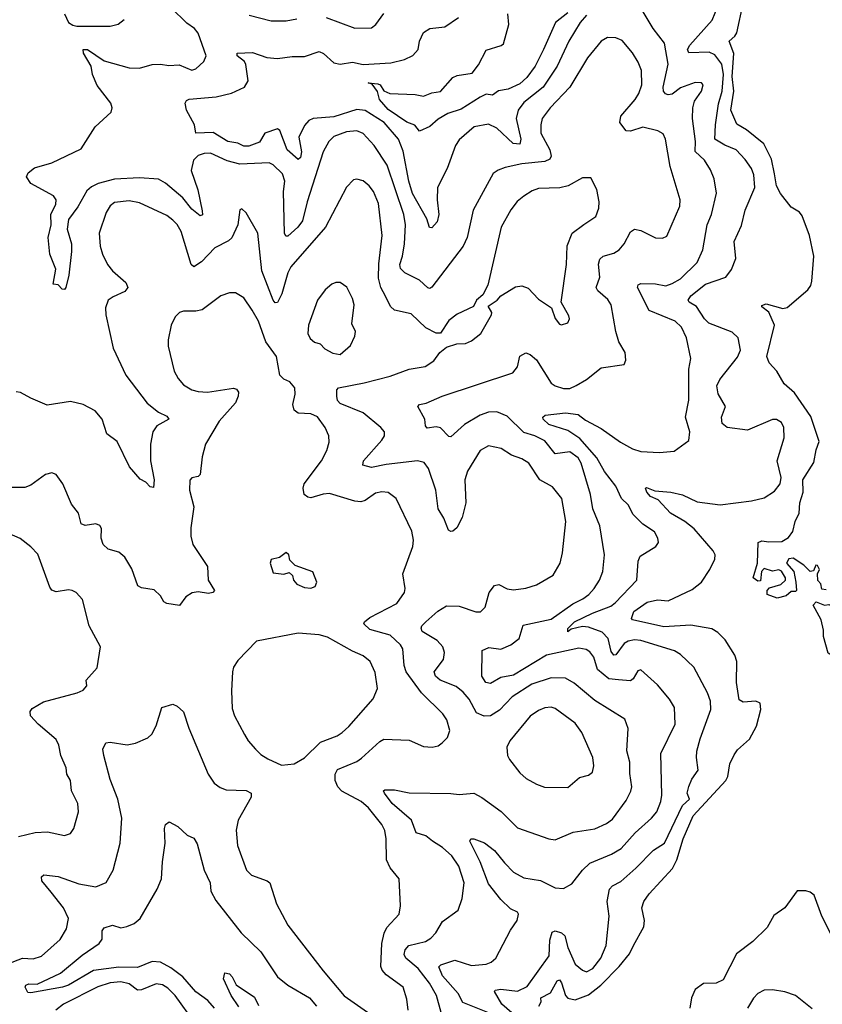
# Model space of a CAD drawing. Extents: x 2143765 to 2212931, y 878955 to 1017455.
# Tile 271 of 309: x 2154181 to 2158024, y 999014 to 1003728. Entities that reach past the tile are written whole.
import ezdxf

# ---------------------------------------------------------------- set-up
doc = ezdxf.new("R2010")
doc.units = 0

msp = doc.modelspace()

# ---------------------------------------------------------------- linework, layer by layer
at = {"layer": '0CON20XD'}
for points in [[(2156204.4, 1001924.4), (2156542.5, 1002037.5), (2156564.3, 1002065), (2156575, 1002116.7), (2156605, 1002132), (2156625, 1002124.3), (2156655, 1002099.4), (2156725, 1001986.9), (2156745, 1001973.9), (2156785, 1001961.1), (2156815, 1001962.3), (2156845, 1001975.5), (2156894.2, 1002005), (2156965, 1002060.8), (2157075, 1002077.5), (2157083, 1002097), (2157080, 1002135), (2157050, 1002185), (2157034.6, 1002234.6), (2157012.2, 1002362.2), (2156997.7, 1002387.7), (2156949.6, 1002429.6), (2156941.1, 1002445), (2156959.3, 1002495), (2156952.9, 1002557.1), (2156958.4, 1002581.6), (2156974.7, 1002595.3), (2157025, 1002609.1), (2157050.6, 1002625), (2157074.6, 1002655), (2157105, 1002711.4), (2157125, 1002724.4), (2157155, 1002718.9), (2157225, 1002682.5), (2157258.3, 1002681.7), (2157279.3, 1002690.7), (2157341.2, 1002835), (2157343.8, 1002865), (2157294.6, 1003024.6), (2157272.7, 1003155), (2157261.1, 1003181.1), (2157236.3, 1003196.3), (2157165, 1003213.5), (2157105, 1003193.3), (2157085, 1003195.6), (2157054.5, 1003235), (2157058.9, 1003265), (2157128, 1003345), (2157146, 1003375), (2157159.6, 1003415), (2157157.7, 1003485), (2157142.9, 1003525), (2157115, 1003569.4), (2157065, 1003627.8), (2157035, 1003641.1), (2156995, 1003642.2), (2156964.4, 1003625), (2156900, 1003545), (2156815.4, 1003405), (2156720.8, 1003305), (2156683.1, 1003255), (2156676, 1003224), (2156676.6, 1003185), (2156719.6, 1003105), (2156725.2, 1003075), (2156719.5, 1003060.5), (2156695, 1003049), (2156585, 1003036.8), (2156505, 1003020.4), (2156472, 1003008), (2156448.5, 1002991.5), (2156351.8, 1002815), (2156323.8, 1002685), (2156305, 1002642.9), (2156153.6, 1002446.4), (2156145, 1002441.4), (2156135, 1002444.4), (2156095, 1002480.9), (2156025.8, 1002515), (2156003.8, 1002536.2), (2156000.8, 1002555), (2156014.3, 1002595), (2156022.9, 1002655), (2156027.9, 1002745), (2156019.7, 1002795), (2155941.1, 1003031.1), (2155878.5, 1003125), (2155825, 1003183.5), (2155795, 1003195.4), (2155745, 1003191.5), (2155685, 1003168.5), (2155660.9, 1003145), (2155634.6, 1003095), (2155557.8, 1002855), (2155534.8, 1002765), (2155512.9, 1002735), (2155465, 1002691.1), (2155455, 1002690.8), (2155449.2, 1002705), (2155444.8, 1002904.8), (2155450.5, 1002955), (2155439.6, 1002989.6), (2155395, 1003032.2), (2155375, 1003043.1), (2155235, 1003035.4), (2155175, 1003051.1), (2155095, 1003088.2), (2155065, 1003087.7), (2155035, 1003077.5), (2155013.3, 1003055), (2155002.7, 1003005), (2155033.5, 1002913.5), (2155055, 1002813.3), (2155055.9, 1002794.1), (2155045, 1002789.1), (2155005, 1002820.5), (2154962.1, 1002875), (2154879.1, 1002945), (2154845, 1002964.3), (2154755, 1002970.6), (2154635.5, 1002964.5), (2154556.1, 1002943.9), (2154525, 1002928.2), (2154502.4, 1002907.6), (2154458.7, 1002831.3), (2154415, 1002770.6), (2154408.8, 1002725), (2154428.4, 1002655), (2154428.5, 1002618.5), (2154415.6, 1002505), (2154402, 1002445), (2154395, 1002436.2), (2154385, 1002438), (2154365, 1002458.8), (2154340.7, 1002460.7), (2154353.9, 1002533.9), (2154325.7, 1002605), (2154317.5, 1002685), (2154331.3, 1002745), (2154330, 1002795), (2154353.5, 1002845), (2154355.9, 1002865.9), (2154342.5, 1002885), (2154233.8, 1002943.8), (2154214.2, 1002975), (2154221.5, 1002995), (2154251.5, 1003018.5), (2154335, 1003043.1), (2154475, 1003108.8), (2154543.1, 1003215), (2154619.8, 1003285), (2154623.2, 1003305), (2154617.3, 1003327.3), (2154552.3, 1003412.3), (2154529.8, 1003465), (2154523.9, 1003505), (2154486.9, 1003566.9), (2154484.9, 1003585.1), (2154505, 1003585.3), (2154585, 1003531.2), (2154705, 1003497.7), (2154755, 1003495.5), (2154815, 1003512.5), (2154855, 1003514.4), (2154895, 1003508.1), (2154945, 1003511.1), (2155005, 1003486.7), (2155025, 1003493.1), (2155063.3, 1003526.7), (2155073.6, 1003555), (2155035, 1003663.1), (2155018.5, 1003685), (2154980.9, 1003710.9), (2154905.6, 1003785)], [(2156666.2, 999005), (2156677.7, 999025), (2156675.4, 999045), (2156721.7, 999068.3), (2156755, 999126.7), (2156765, 999130.6), (2156775, 999117.1), (2156794, 999055), (2156805, 999042.4), (2156840.8, 999035), (2156905, 999058.7), (2156964.2, 999105), (2157050.7, 999195), (2157100.3, 999255), (2157119.6, 999295), (2157169.3, 999385), (2157171.8, 999415), (2157160, 999475), (2157168.5, 999505), (2157195, 999543.1), (2157305.8, 999664.2), (2157327.9, 999705), (2157357.4, 999805), (2157404.7, 999915.3), (2157562.3, 1000085), (2157571.6, 1000105), (2157580.4, 1000165), (2157601.5, 1000208.5), (2157617.3, 1000232.7), (2157675, 1000283.1), (2157708.5, 1000345), (2157729.2, 1000425), (2157726.2, 1000455), (2157705, 1000465.7), (2157645, 1000460.4), (2157625, 1000471.2), (2157612.5, 1000555), (2157614.5, 1000655), (2157605, 1000685.8), (2157559.2, 1000759.2), (2157524.3, 1000794.3), (2157495, 1000811.3), (2157395, 1000828.6), (2157265, 1000821.1), (2157114.5, 1000854.5), (2157110.8, 1000860.8), (2157121.4, 1000895), (2157185, 1000938.6), (2157235, 1000949.7), (2157285, 1000945.3), (2157401.2, 1000998.8), (2157445.5, 1001035), (2157485.6, 1001095), (2157509.2, 1001145), (2157510.8, 1001165), (2157500.8, 1001185), (2157410.2, 1001290.2), (2157365, 1001325.4), (2157296.9, 1001365), (2157238.1, 1001428.1), (2157200.6, 1001445), (2157184.4, 1001465), (2157177.5, 1001485), (2157182.5, 1001487.5), (2157222.4, 1001472.4), (2157298.8, 1001465), (2157355, 1001452.1), (2157425, 1001419.6), (2157535, 1001405.5), (2157685, 1001424.4), (2157745, 1001438.6), (2157795, 1001470), (2157821.9, 1001505), (2157826.7, 1001535), (2157807.5, 1001615), (2157840.4, 1001725), (2157840, 1001775), (2157828.7, 1001798.7), (2157805, 1001812.7), (2157785, 1001813.6), (2157665, 1001761.8), (2157567.5, 1001775), (2157544.2, 1001795), (2157540.6, 1001825), (2157560.8, 1001875), (2157525, 1001936.2), (2157519.4, 1001975), (2157532.5, 1002005), (2157617.4, 1002112.6), (2157632.5, 1002145), (2157621.1, 1002205), (2157592.3, 1002232.3), (2157480.4, 1002275), (2157459.6, 1002295), (2157422.2, 1002355), (2157386.9, 1002375), (2157381.1, 1002385), (2157394.7, 1002405), (2157465, 1002461.6), (2157561.2, 1002495), (2157588.3, 1002531.7), (2157610, 1002585), (2157602.5, 1002665), (2157637, 1002743), (2157654.6, 1002815), (2157700, 1002925), (2157696.1, 1002985), (2157684.6, 1003015), (2157655, 1003058.9), (2157610.6, 1003105), (2157556.6, 1003126.6), (2157509.3, 1003155), (2157511.8, 1003225), (2157526.8, 1003325), (2157544.2, 1003385), (2157551.1, 1003465), (2157542.4, 1003515), (2157509.5, 1003559.5), (2157481.7, 1003571.7), (2157385, 1003568.9), (2157378.2, 1003585), (2157389.2, 1003605), (2157497.1, 1003725), (2157524.4, 1003795.6)], [(2158041.7, 1000998.3), (2158021.7, 1001001.7), (2158017, 1001027), (2158002.5, 1001042.5), (2158000, 1001075), (2158010, 1001095), (2158000, 1001115), (2157993.3, 1001116.7), (2157981.7, 1001088.3), (2157965, 1001086.2), (2157936.1, 1001116.1), (2157885, 1001150), (2157863.6, 1001146.4), (2157852.5, 1001125), (2157887.5, 1001085), (2157897.5, 1001035), (2157900, 1000995), (2157895, 1000990), (2157875, 1000990), (2157851.2, 1000968.8), (2157807.5, 1000957.5), (2157760, 1000975), (2157760, 1000995), (2157771.7, 1001008.3), (2157825, 1001023.3), (2157847.5, 1001045), (2157847.5, 1001055), (2157828, 1001088), (2157815, 1001093.3), (2157785, 1001087.5), (2157745, 1001100), (2157732.5, 1001085), (2157728.3, 1001041.7), (2157715, 1001040), (2157693.3, 1001055), (2157714.2, 1001125), (2157716.7, 1001225), (2157735, 1001232.5), (2157767, 1001227), (2157830, 1001230), (2157861.4, 1001248.6), (2157882.5, 1001277.5), (2157894.1, 1001325), (2157912.7, 1001365), (2157915.9, 1001415), (2157932, 1001465), (2157930.6, 1001525), (2157983.1, 1001606.9), (2157995, 1001667.5), (2158008.3, 1001708.3), (2157968.2, 1001828.2), (2157890.6, 1001940.6), (2157841.4, 1001985), (2157805.6, 1002045), (2157768.6, 1002085), (2157758.1, 1002115), (2157794.6, 1002265), (2157767.3, 1002327.3), (2157735, 1002353.3), (2157735, 1002360), (2157755, 1002366.9), (2157835, 1002345.4), (2157855, 1002349.3), (2157954.5, 1002435), (2157969.5, 1002455), (2157974.4, 1002475), (2157982.9, 1002595), (2157962.5, 1002695), (2157928, 1002788), (2157915, 1002806.4), (2157875, 1002829.4), (2157823.1, 1002895), (2157805, 1002932.5), (2157795, 1002990), (2157780.6, 1003060.6), (2157743.9, 1003133.9), (2157661.1, 1003201.1), (2157615, 1003227.5), (2157586.1, 1003295), (2157599.5, 1003385), (2157592.4, 1003455), (2157600.2, 1003565), (2157577.1, 1003625), (2157605, 1003648.8), (2157614, 1003665), (2157644.8, 1003805.2)], [(2154396.1, 1003755), (2154415, 1003714.2), (2154435, 1003701.4), (2154455, 1003696.7), (2154615, 1003696.5), (2154653, 1003707), (2154681.4, 1003728.6)], [(2156895, 1003750), (2156864.1, 1003715), (2156809.6, 1003625), (2156753.6, 1003505), (2156687.1, 1003405), (2156595, 1003331.1), (2156567.5, 1003295), (2156558.6, 1003255), (2156580, 1003155), (2156575, 1003131.5), (2156543.1, 1003135), (2156465, 1003208), (2156425, 1003227.1), (2156357.5, 1003215), (2156285, 1003152.9), (2156267.5, 1003125), (2156227.5, 1003015), (2156180.8, 1002925), (2156179.1, 1002865), (2156187.3, 1002795), (2156180.2, 1002759.8), (2156155, 1002731.1), (2156142.6, 1002732.6), (2156130.3, 1002775), (2156062.4, 1002895), (2156044.5, 1002954.5), (2156017.7, 1003097.7), (2155994.2, 1003155), (2155926.8, 1003235), (2155835, 1003292.4), (2155795, 1003298.1), (2155685, 1003263.1), (2155586.7, 1003255), (2155564.8, 1003245.2), (2155545, 1003220.5), (2155517.5, 1003165), (2155530.6, 1003095), (2155525, 1003067.5), (2155515, 1003057.8), (2155461.6, 1003105), (2155426.7, 1003196.7), (2155415, 1003204.6), (2155355.3, 1003185), (2155328.8, 1003141.2), (2155278.2, 1003121.8), (2155255, 1003122.2), (2155225, 1003135.8), (2155177.7, 1003145), (2155106.9, 1003186.9), (2155024.8, 1003184.8), (2155017.3, 1003225), (2154979.6, 1003295), (2154972.6, 1003327.4), (2154979.2, 1003340.8), (2154993.2, 1003346.8), (2155121.9, 1003358.1), (2155195, 1003375.4), (2155256.9, 1003405), (2155274.5, 1003435), (2155263, 1003513), (2155257.6, 1003527.6), (2155222, 1003555), (2155222.5, 1003567.5), (2155295, 1003571.1), (2155365, 1003546.2), (2155415, 1003542.1), (2155485, 1003552.1), (2155545, 1003551.8), (2155615, 1003575.5), (2155635, 1003565.5), (2155685, 1003521.2), (2155715, 1003515.4), (2155775, 1003524.7), (2155825, 1003512.8), (2155958.2, 1003521.8), (2156023.4, 1003536.6), (2156063.9, 1003556.1), (2156088.6, 1003585), (2156095.6, 1003625), (2156115, 1003666), (2156145, 1003685.8), (2156215.8, 1003694.2), (2156281.2, 1003738.8)], [(2155280, 1003750), (2155385, 1003721.5), (2155457.4, 1003722.6), (2155508.2, 1003731.8)], [(2155648.8, 1003738.8), (2155785, 1003686.9), (2155865, 1003689.2), (2155885.5, 1003704.5), (2155925, 1003758)], [(2156805, 1003760.5), (2156745.8, 1003714.2), (2156689.6, 1003585), (2156649.7, 1003505), (2156609.4, 1003450.6), (2156575, 1003421.2), (2156520, 1003395), (2156473.7, 1003386.3), (2156445, 1003365.5), (2156415, 1003370.5), (2156385, 1003357.3), (2156295, 1003300), (2156230.9, 1003279.1), (2156185, 1003251.1), (2156145, 1003216.7), (2156095, 1003193.3), (2156073, 1003223), (2156035, 1003237.7), (2155945, 1003297.1), (2155903.6, 1003345), (2155894.2, 1003384.2), (2155868.8, 1003418.8), (2155850, 1003425), (2155895, 1003420.6), (2155906.2, 1003415), (2155925, 1003386.7), (2155953.9, 1003373.9), (2156075, 1003368.9), (2156115, 1003360.8), (2156155, 1003377.1), (2156195, 1003384.3), (2156255, 1003450.7), (2156275, 1003460.9), (2156347.6, 1003472.4), (2156378.2, 1003511.8), (2156415, 1003582.2), (2156486, 1003604), (2156497.5, 1003612.5), (2156523.7, 1003705), (2156518.5, 1003755)], [(2156561.4, 998951.4), (2156490.2, 999015), (2156454.3, 999075), (2156458.3, 999081.7), (2156485, 999086.7), (2156565, 999077), (2156610.7, 999099.3), (2156716.6, 999245), (2156718.9, 999321.1), (2156730.8, 999359.2), (2156744, 999366), (2156775, 999356), (2156790.7, 999340.7), (2156805, 999285.7), (2156841.1, 999205), (2156875, 999177.1), (2156895, 999169.4), (2156924.4, 999185), (2156963.8, 999235), (2156988.9, 999295), (2157002.9, 999435), (2156994, 999506), (2157005.3, 999564.7), (2157020, 999580), (2157059, 999601), (2157131.2, 999665), (2157215, 999752.1), (2157267.5, 999785), (2157354.3, 999965.7), (2157388.5, 999995), (2157377.3, 1000025), (2157384.3, 1000055.7), (2157398.7, 1000091.3), (2157430, 1000135), (2157421.5, 1000195), (2157423.8, 1000225), (2157438.5, 1000285), (2157490.4, 1000425), (2157488.2, 1000465), (2157474.1, 1000504.1), (2157407.9, 1000627.9), (2157345, 1000688.9), (2157316, 1000706), (2157155.3, 1000754.7), (2157125, 1000758.6), (2157095, 1000752.2), (2157075, 1000740.9), (2157035, 1000687.1), (2157025, 1000684.5), (2157012.9, 1000702.9), (2156999.3, 1000765), (2156969.3, 1000795), (2156905, 1000820), (2156875, 1000821.6), (2156820.9, 1000809.1), (2156805, 1000796.7), (2156805, 1000813.3), (2156836.9, 1000845), (2156923.6, 1000886.4), (2157011, 1000919), (2157032.4, 1000935), (2157135.7, 1001045), (2157142.5, 1001135), (2157151.2, 1001158.8), (2157226.7, 1001205), (2157238.8, 1001225), (2157236, 1001245), (2157220, 1001275), (2157165, 1001312.5), (2157118.9, 1001358.9), (2157094.5, 1001405), (2157062.7, 1001435), (2157034.7, 1001495), (2156980.9, 1001565), (2156945, 1001630.6), (2156862.3, 1001722.3), (2156805, 1001760.7), (2156715, 1001789.5), (2156688.1, 1001815), (2156685.7, 1001825), (2156696.7, 1001835), (2156795, 1001845.6), (2156855, 1001837.7), (2156890.4, 1001810.4), (2156965, 1001770), (2157057.1, 1001705), (2157115, 1001673.1), (2157155, 1001660), (2157245, 1001655.6), (2157315, 1001662.5), (2157385, 1001712.5), (2157390, 1001755), (2157368.6, 1001825), (2157384.4, 1001905.6), (2157385.4, 1002055), (2157393.8, 1002105), (2157373.3, 1002205), (2157350, 1002255), (2157318.9, 1002285), (2157195.3, 1002335.3), (2157138.2, 1002445), (2157142, 1002458), (2157155, 1002464.2), (2157225, 1002463.4), (2157275, 1002453.9), (2157305, 1002463.8), (2157345, 1002486.9), (2157425.3, 1002565), (2157451.6, 1002625), (2157473, 1002745), (2157492.5, 1002795), (2157516.7, 1002896.7), (2157505.4, 1002965), (2157488.7, 1003008.7), (2157459.2, 1003055), (2157415.8, 1003095.8), (2157416.7, 1003145), (2157402.3, 1003255), (2157404.5, 1003305), (2157412.2, 1003337.8), (2157445, 1003386.2), (2157452.9, 1003415), (2157445, 1003425.5), (2157415, 1003427.1), (2157345, 1003400.9), (2157305, 1003371.5), (2157285, 1003367.8), (2157272.3, 1003372.3), (2157262.9, 1003385), (2157261.2, 1003405), (2157285.3, 1003515), (2157268.2, 1003615), (2157214.4, 1003685), (2157165.6, 1003765)], [(2156198.5, 998975), (2156176.6, 999055), (2156142.4, 999115), (2156088.4, 999185), (2156029.2, 999235), (2156021.3, 999251.3), (2156026.1, 999275), (2156044.5, 999295.5), (2156124, 999315), (2156149.9, 999330.1), (2156173.6, 999356.4), (2156205, 999410.8), (2156280.8, 999465), (2156300.2, 999519.8), (2156308.4, 999595), (2156283.5, 999675), (2156249.6, 999725), (2156205, 999764.1), (2156156.9, 999795), (2156125, 999820.9), (2156080, 999835), (2156057.5, 999895), (2155963.8, 999975), (2155927.1, 1000025), (2155922.5, 1000035), (2155929.5, 1000040.5), (2155975, 1000040.5), (2156045, 1000026.7), (2156245, 1000023.5), (2156285, 1000017.8), (2156355, 1000024.4), (2156394, 1000004), (2156486.8, 999936.8), (2156565, 999858.5), (2156715, 999805.5), (2156745, 999801.8), (2156831.7, 999838.3), (2156935, 999853.8), (2156990.9, 999879.1), (2157019.6, 999900.4), (2157085, 999989.2), (2157106.4, 1000033.6), (2157111.5, 1000055), (2157102.2, 1000117.8), (2157102.2, 1000172.2), (2157087.6, 1000227.6), (2157094.4, 1000334.4), (2157078.9, 1000378.9), (2156935, 1000467.5), (2156835, 1000550.9), (2156795, 1000574.6), (2156725, 1000576.7), (2156633.3, 1000546.7), (2156539.6, 1000485), (2156477.5, 1000422.5), (2156435, 1000394.1), (2156405, 1000393.2), (2156368.5, 1000408.5), (2156333.1, 1000475), (2156305, 1000507.3), (2156270.5, 1000535), (2156194.8, 1000564.8), (2156171.2, 1000585), (2156165.6, 1000605), (2156210, 1000665), (2156215, 1000697.5), (2156206.5, 1000725), (2156180.6, 1000755), (2156108, 1000798), (2156102.9, 1000815), (2156106.4, 1000825), (2156125, 1000845.3), (2156183.4, 1000896.6), (2156225, 1000921.2), (2156285, 1000920.4), (2156365, 1000892.1), (2156386.9, 1000893.1), (2156408.9, 1000915), (2156429.2, 1000985), (2156455, 1001018.9), (2156475, 1001022.7), (2156515, 1001003.5), (2156545, 1000998.5), (2156605, 1001006.4), (2156655, 1001021.9), (2156735, 1001068.8), (2156768.1, 1001125), (2156780.5, 1001175), (2156795.6, 1001325), (2156776.2, 1001435), (2156731.7, 1001491.7), (2156671.1, 1001525), (2156618.9, 1001605), (2156585, 1001625.5), (2156535, 1001642.5), (2156486.2, 1001675), (2156425, 1001688.1), (2156385, 1001664.3), (2156324.7, 1001565.3), (2156312.7, 1001525), (2156316.4, 1001415), (2156299.6, 1001345), (2156274.7, 1001295.3), (2156255, 1001278.1), (2156245, 1001276.9), (2156233.6, 1001283.6), (2156211.7, 1001341.7), (2156185.3, 1001385.3), (2156173.5, 1001475), (2156138.1, 1001578.1), (2156116.9, 1001606.9), (2156085, 1001615.3), (2155935, 1001598.3), (2155865, 1001584.2), (2155823.8, 1001595), (2155827.9, 1001615), (2155914.6, 1001715), (2155927.1, 1001735), (2155927.1, 1001755), (2155910.5, 1001775), (2155825, 1001844.7), (2155715, 1001890), (2155702.7, 1001905), (2155698.9, 1001925), (2155700, 1001955), (2155707.5, 1001965), (2155830.7, 1001989.3), (2155955, 1002020.5), (2156045, 1002054.4), (2156122.1, 1002067.9), (2156163.8, 1002095), (2156192.5, 1002135), (2156225, 1002160), (2156274.1, 1002175.9), (2156315, 1002178), (2156345, 1002190.8), (2156388.8, 1002225), (2156440, 1002315), (2156442, 1002325), (2156423.3, 1002356.7), (2156466.7, 1002385), (2156483.9, 1002406.1), (2156555, 1002448.1), (2156585, 1002453.1), (2156615, 1002441.9), (2156665, 1002390), (2156727.5, 1002347.5), (2156745, 1002297.5), (2156765, 1002270), (2156775, 1002266.7), (2156805, 1002276.7), (2156813.8, 1002295), (2156810.5, 1002310.5), (2156773.3, 1002375), (2156798.9, 1002555), (2156802.7, 1002645), (2156826.7, 1002705), (2156882.2, 1002747.8), (2156939.2, 1002785), (2156954.2, 1002825), (2156955.7, 1002855.7), (2156944.2, 1002914.2), (2156915, 1002970), (2156875, 1002970), (2156807.2, 1002932.8), (2156767.2, 1002922.8), (2156665, 1002920), (2156635, 1002908.9), (2156595, 1002883.3), (2156563.6, 1002856.4), (2156532.6, 1002817.4), (2156486.2, 1002735), (2156422.7, 1002457.3), (2156398.9, 1002411.1), (2156367.5, 1002385), (2156353.3, 1002355), (2156275, 1002318), (2156235, 1002288), (2156195, 1002227.5), (2156175, 1002227.5), (2156125, 1002252), (2156055, 1002318.9), (2155975, 1002336.2), (2155956.8, 1002355), (2155933.2, 1002403.2), (2155910.6, 1002445), (2155899.4, 1002489.4), (2155900.9, 1002559.1), (2155915.9, 1002695), (2155898.3, 1002848.3), (2155875, 1002905.6), (2155855, 1002931.9), (2155825, 1002955.6), (2155795, 1002964.3), (2155779.1, 1002960.9), (2155745, 1002925.8), (2155645.8, 1002734.2), (2155478.8, 1002545), (2155464.7, 1002515), (2155436.7, 1002415), (2155415, 1002373.1), (2155405, 1002372.5), (2155395, 1002384.4), (2155340, 1002525), (2155321.9, 1002705)], [(2155321.9, 1002705), (2155265, 1002802.5), (2155245, 1002822.5), (2155235, 1002817.5), (2155226, 1002745), (2155197.1, 1002682.9), (2155181.1, 1002668.9), (2155115, 1002635.6), (2155051.3, 1002568.7), (2155015, 1002543.8), (2155001.8, 1002555), (2154953.5, 1002713.5), (2154935, 1002747.1), (2154915, 1002767.8), (2154885, 1002789.5), (2154755, 1002850.9), (2154705, 1002860), (2154635, 1002852.5), (2154615, 1002835.7), (2154595.6, 1002805), (2154561.1, 1002705), (2154566.8, 1002643.2), (2154577.5, 1002605), (2154602.2, 1002555), (2154625, 1002525.6), (2154688.8, 1002468.8), (2154698.6, 1002445), (2154684.5, 1002425.5), (2154628.6, 1002401.4), (2154605.4, 1002384.6), (2154592, 1002348), (2154593.6, 1002315), (2154628.5, 1002155), (2154688.7, 1002025), (2154791.2, 1001891.2), (2154845, 1001849.1), (2154885, 1001829.4), (2154895.8, 1001815), (2154837, 1001783), (2154818.6, 1001755), (2154806.7, 1001695), (2154807.1, 1001615), (2154825.5, 1001524.5), (2154821.7, 1001488.3), (2154805, 1001491.4), (2154785, 1001512.9), (2154758.5, 1001528.5), (2154707, 1001587), (2154648.1, 1001708.1), (2154598.8, 1001745), (2154575.6, 1001815), (2154542, 1001855), (2154485, 1001885.7), (2154425, 1001900), (2154312.7, 1001882.7), (2154235, 1001916.2), (2154185, 1001943.3), (2154165, 1001946.7)], [(2155715, 1002124.3), (2155765, 1002168), (2155785, 1002212.5), (2155788.1, 1002235), (2155771.8, 1002271.8), (2155782.1, 1002362.1), (2155775, 1002393.3), (2155746.8, 1002446.8), (2155715, 1002468.8), (2155695, 1002470), (2155675, 1002461.2), (2155644, 1002435), (2155606.9, 1002385), (2155564.3, 1002265), (2155561.2, 1002225), (2155571.2, 1002201.2), (2155593, 1002183), (2155620, 1002175), (2155641.7, 1002151.7), (2155680.9, 1002130.9), (2155715, 1002124.3)], [(2156040.6, 998985), (2156035, 999037.5), (2156017.8, 999095), (2155935.3, 999155.3), (2155916.4, 999176.4), (2155909.6, 999195), (2155915.4, 999305), (2155926.4, 999353.6), (2155939.5, 999380.5), (2155998.6, 999445), (2156004.5, 999485.5), (2155997.5, 999615), (2155955, 999667.1), (2155936.9, 999705), (2155936.4, 999805), (2155929.6, 999845), (2155915, 999874.4), (2155851.5, 999955), (2155815.2, 999985.2), (2155724.1, 1000034.1), (2155703.9, 1000055), (2155691.6, 1000085), (2155690.8, 1000115), (2155702.8, 1000137.2), (2155795, 1000176.2), (2155818.2, 1000191.8), (2155905, 1000272.5), (2155925, 1000283.5), (2156045, 1000278.1), (2156115, 1000248.6), (2156155.8, 1000244.2), (2156185, 1000250.8), (2156203.8, 1000265), (2156228.8, 1000291.2), (2156241.2, 1000325), (2156225.7, 1000375), (2156206.9, 1000405), (2156104.3, 1000504.3), (2156030.7, 1000605), (2156021.6, 1000635), (2156016.1, 1000715), (2156004.6, 1000735), (2155955, 1000780.8), (2155857.8, 1000807.8), (2155829.2, 1000835), (2155832.5, 1000845), (2155857.8, 1000865), (2155987.3, 1000932.7), (2156022.9, 1000985), (2156027.1, 1001005), (2156015.6, 1001075), (2156062.9, 1001205), (2156066, 1001236), (2156058.3, 1001278.3), (2155984.2, 1001435), (2155944.5, 1001464.5), (2155915, 1001467.5), (2155885, 1001461.1), (2155835, 1001425.6), (2155815, 1001418.9), (2155785, 1001421.9), (2155665, 1001458.7), (2155633.4, 1001456.6), (2155575, 1001438.6), (2155561.1, 1001441.1), (2155542.9, 1001455), (2155537.8, 1001485), (2155543.6, 1001505), (2155626.4, 1001615), (2155651.5, 1001665), (2155663.3, 1001705), (2155660.5, 1001735), (2155643.5, 1001775), (2155606.5, 1001826.5), (2155575, 1001840), (2155515, 1001843.3), (2155495, 1001858.8), (2155489.5, 1001885), (2155500, 1001935), (2155498.6, 1001965), (2155475, 1001994.2), (2155445, 1002006), (2155426, 1002025), (2155410, 1002115), (2155360, 1002185), (2155325, 1002284), (2155293.8, 1002336.2), (2155255, 1002395.7), (2155215, 1002419.4), (2155185, 1002420.6), (2155144, 1002405), (2155055, 1002338.6), (2155025, 1002331.4), (2154965, 1002332.5), (2154946.7, 1002325), (2154926, 1002305), (2154906.2, 1002265), (2154891.2, 1002195), (2154891.2, 1002165), (2154920.8, 1002045), (2154939.1, 1002009.1), (2154965, 1001979.2), (2155005, 1001955.6), (2155035, 1001946.9), (2155080, 1001945), (2155204.1, 1001964.1), (2155218.8, 1001958.8), (2155228, 1001945), (2155227.1, 1001925), (2155215, 1001894), (2155135.5, 1001805), (2155070.9, 1001695), (2155054.6, 1001635.4), (2155045, 1001550), (2155035, 1001540.8), (2155005, 1001534), (2154995, 1001522.5), (2154994.4, 1001475), (2155014.5, 1001395), (2155000, 1001295), (2155000.5, 1001255), (2155010, 1001215), (2155080, 1001110), (2155083.7, 1001043.7), (2155114, 1000995), (2155105.4, 1000984.6), (2155085, 1000980), (2155035, 1000987.9), (2155007.2, 1000982.8), (2154976, 1000965), (2154946.8, 1000923.2), (2154885, 1000933.1), (2154870.9, 1000940.9), (2154855, 1000969.2), (2154825, 1000998.6), (2154765, 1001007.1), (2154746.6, 1001016.6), (2154718.6, 1001098.6), (2154685, 1001154.2), (2154655, 1001177.8), (2154605, 1001192.9), (2154580.8, 1001215), (2154571.9, 1001245), (2154572.1, 1001292.1), (2154565.4, 1001305.4), (2154545, 1001314.3), (2154495, 1001306), (2154475, 1001313.3), (2154462, 1001365), (2154428.7, 1001408.7), (2154388.1, 1001505), (2154355, 1001550), (2154335, 1001558.8), (2154305, 1001550.8), (2154235, 1001499.4), (2154205, 1001488.1), (2154115, 1001487.5)], [(2156422.2, 998975), (2156302.9, 999022.9), (2156279.7, 999065), (2156205, 999150), (2156187.3, 999192.7), (2156197.4, 999202.6), (2156265, 999225.4), (2156345, 999198.7), (2156415, 999205.5), (2156438, 999215), (2156460.8, 999235), (2156530.9, 999369.1), (2156563.3, 999415), (2156569.4, 999445), (2156563.8, 999455), (2156531.3, 999471.3), (2156485, 999515.5), (2156425, 999590.6), (2156386.1, 999695), (2156336.9, 999795), (2156341.2, 999805), (2156355, 999806.4), (2156406, 999786), (2156455, 999750), (2156501.5, 999691.5), (2156545, 999646.7), (2156595, 999618.9), (2156675, 999606.2), (2156745, 999571.9), (2156785, 999568), (2156825, 999590.8), (2156875.5, 999655), (2156911.1, 999688.9), (2157015, 999732.7), (2157060.8, 999759.2), (2157127.7, 999835), (2157205.7, 999904.3), (2157231.2, 999935), (2157250.8, 999985), (2157255.4, 1000015), (2157250.9, 1000215), (2157320, 1000355), (2157316.5, 1000435), (2157291.4, 1000475), (2157235, 1000542.5), (2157155, 1000614.2), (2157140.2, 1000609.8), (2157118.5, 1000571.5), (2157105, 1000561.5), (2157047.6, 1000567.6), (2157001.5, 1000571.5), (2156947.3, 1000617.3), (2156930, 1000675), (2156911.2, 1000701.2), (2156892.4, 1000712.4), (2156858.7, 1000718.7), (2156702.5, 1000685), (2156545, 1000589.5), (2156485, 1000578), (2156435, 1000550), (2156412.5, 1000555), (2156394.4, 1000585), (2156395, 1000706.7), (2156427.7, 1000722.3), (2156484.5, 1000714.5), (2156532.9, 1000735), (2156572.1, 1000765), (2156591.1, 1000828.9), (2156725, 1000857.8), (2156829.5, 1000930.5), (2156876.9, 1000955), (2156905.5, 1000975), (2156931.8, 1001005), (2156957.3, 1001045), (2156973.5, 1001086.5), (2156981.1, 1001165), (2156958, 1001305), (2156924.6, 1001385), (2156913.8, 1001455), (2156868.8, 1001605), (2156855, 1001629.6), (2156815, 1001658), (2156745, 1001649.6), (2156695, 1001710.9), (2156647.8, 1001735), (2156595, 1001751.9), (2156515, 1001830), (2156465, 1001850.4), (2156425, 1001848.7), (2156385, 1001834.7), (2156310.4, 1001789.6), (2156245, 1001731.2), (2156235, 1001732), (2156195, 1001774.3), (2156175, 1001778.6), (2156132, 1001772), (2156123.8, 1001783.8), (2156121.1, 1001815), (2156087.5, 1001875), (2156095, 1001885.6), (2156127.6, 1001892.4), (2156204.4, 1001924.4)], [(2154175, 999817.3), (2154255, 999835.4), (2154315, 999838.8), (2154395, 999822), (2154425, 999831.2), (2154440.8, 999855), (2154461.9, 999935), (2154458.9, 999975), (2154429.6, 1000035), (2154423.8, 1000085), (2154406.7, 1000115), (2154404, 1000145), (2154378, 1000205), (2154368.1, 1000255), (2154355, 1000280.8), (2154270, 1000355), (2154232.2, 1000395), (2154231.9, 1000415), (2154240.9, 1000429.1), (2154295, 1000461.5), (2154455.6, 1000504.4), (2154485, 1000518), (2154502.3, 1000537.7), (2154498.8, 1000565), (2154551.4, 1000625), (2154568, 1000725), (2154514.5, 1000825), (2154481.2, 1000951.2), (2154451.2, 1000985), (2154432.5, 1000995), (2154415, 1000998.1), (2154355, 1000988), (2154335, 1000996.2), (2154325, 1001010), (2154268.1, 1001168.1), (2154235, 1001204.2), (2154183.4, 1001243.4), (2154120.6, 1001270.6)], [(2155575, 1001006.7), (2155595, 1001013.3), (2155603.3, 1001035), (2155583.9, 1001083.9), (2155500, 1001115), (2155475, 1001140), (2155470, 1001165), (2155457, 1001177), (2155425, 1001152.5), (2155385, 1001142.5), (2155380, 1001125), (2155395, 1001080), (2155445, 1001072.5), (2155471.7, 1001081.7), (2155487, 1001067), (2155492.5, 1001045), (2155507.5, 1001025), (2155545, 1001008.8), (2155575, 1001006.7)], [(2158115, 1000590), (2158100, 1000595), (2158097, 1000617), (2158078.3, 1000648.3), (2158075, 1000680), (2158052.5, 1000695), (2158030, 1000775), (2158030, 1000805), (2158018.8, 1000855), (2157980, 1000925), (2157995, 1000940), (2158033.9, 1000923.9), (2158055, 1000927.5), (2158065, 1000922.5), (2158077.5, 1000905), (2158091.7, 1000861.7), (2158110, 1000845), (2158120, 1000825), (2158110, 1000795), (2158112.5, 1000745), (2158127.5, 1000715), (2158132.5, 1000635), (2158127.5, 1000605), (2158115, 1000590)], [(2155435, 1000159.2), (2155495, 1000164.2), (2155545, 1000194.3), (2155621.9, 1000268.1), (2155701.2, 1000298.8), (2155725, 1000314.4), (2155756.9, 1000343.1), (2155873.7, 1000476.3), (2155894.4, 1000525), (2155882.2, 1000602.2), (2155858.9, 1000655), (2155825, 1000682.5), (2155775, 1000703.6), (2155655, 1000771.8), (2155615, 1000782.7), (2155515, 1000790.4), (2155315, 1000752.5), (2155225, 1000660), (2155205, 1000627.5), (2155200, 1000605), (2155194.5, 1000515), (2155199.1, 1000429.1), (2155210, 1000395), (2155258, 1000305), (2155274.4, 1000274.4), (2155310, 1000235), (2155335, 1000210), (2155369.1, 1000189.1), (2155435, 1000159.2)], [(2154125, 999208), (2154195, 999233.9), (2154245, 999231.8), (2154285.3, 999244.7), (2154375, 999324.2), (2154405.9, 999374.1), (2154414.6, 999425), (2154391.5, 999475), (2154331, 999551), (2154286.5, 999605), (2154285.6, 999624.4), (2154296.4, 999633.6), (2154365, 999625.9), (2154465, 999589.7), (2154545, 999575.6), (2154595, 999596), (2154628.9, 999655), (2154661.8, 999785), (2154670, 999905), (2154651.5, 999995), (2154615, 1000090), (2154583.4, 1000205), (2154579.4, 1000235), (2154593.3, 1000265), (2154615, 1000269.2), (2154695.9, 1000255.9), (2154735, 1000264.3), (2154795, 1000289.2), (2154813.2, 1000306.8), (2154835, 1000346.7), (2154861.2, 1000435), (2154915, 1000450), (2154935, 1000441.2), (2154965, 1000413.8), (2154990.9, 1000335), (2155083.3, 1000115), (2155112.4, 1000072.4), (2155140.9, 1000050.9), (2155169.8, 1000039.8), (2155265, 1000037.5), (2155288.6, 1000025), (2155289.5, 1000005), (2155226.4, 999895), (2155217.6, 999847.6), (2155224.6, 999774.6), (2155266.9, 999655), (2155291.7, 999631.7), (2155365.5, 999605.5), (2155379.2, 999595), (2155410, 999495), (2155465, 999392.5), (2155633.4, 999173.4), (2155734.7, 999054.7), (2155846.1, 998976.1)], [(2156805, 1000050.8), (2156861.3, 1000098.7), (2156905, 1000110.8), (2156924, 1000125), (2156929.4, 1000155), (2156924.4, 1000195), (2156872.2, 1000315), (2156839.8, 1000359.8), (2156745, 1000429.4), (2156725, 1000436.7), (2156695, 1000433.1), (2156665, 1000420.6), (2156625, 1000392.9), (2156527.5, 1000275), (2156512.9, 1000245), (2156517.1, 1000205), (2156525.6, 1000185.6), (2156575, 1000122), (2156606.2, 1000095), (2156655, 1000067.5), (2156693.2, 1000053.2), (2156805, 1000050.8)], [(2155114.2, 998995), (2155081.9, 999031.9), (2155024, 999074), (2154962.9, 999145), (2154905, 999188.9), (2154855, 999215.2), (2154815, 999217.8), (2154745, 999190.5), (2154655, 999190.7), (2154534.8, 999175.2), (2154415, 999105.3), (2154386, 999095), (2154235, 999068), (2154220.8, 999070.8), (2154206.7, 999095), (2154211.2, 999105), (2154225, 999111.9), (2154265, 999110), (2154376.7, 999163.3), (2154480.4, 999249.6), (2154561.5, 999305), (2154575.6, 999325), (2154575.7, 999365), (2154585, 999380), (2154625, 999393.2), (2154665, 999379.5), (2154694.6, 999385.4), (2154729.2, 999400.8), (2154758.6, 999425), (2154840, 999565), (2154860.8, 999615), (2154864.5, 999695), (2154877.8, 999785), (2154874.4, 999855), (2154878.8, 999875), (2154896.4, 999886.4), (2154937.5, 999865), (2154983.2, 999823.2), (2155015, 999808.8), (2155031.5, 999781.5), (2155064.5, 999655), (2155092.7, 999595), (2155096.9, 999555), (2155119.8, 999509.8), (2155241.4, 999355), (2155335, 999264.3), (2155415, 999144.3), (2155465, 999105.6), (2155568.5, 999045), (2155601.5, 999005)], [(2158072, 999335), (2158022.1, 999435), (2157985, 999535.6), (2157965, 999551.1), (2157945, 999557.1), (2157903.4, 999556.6), (2157843.8, 999476.2), (2157790.9, 999439.1), (2157759.3, 999380.7), (2157691.2, 999315), (2157612.5, 999255), (2157549.3, 999130.7), (2157515, 999115.5), (2157455, 999113.5), (2157415, 999084), (2157397.1, 999045), (2157389.5, 998995)], [(2155230.8, 999000.8), (2155193.6, 999055), (2155156.2, 999135), (2155163.3, 999165), (2155185, 999158.9), (2155198.9, 999145), (2155217, 999107), (2155305, 999047.8), (2155325, 999008)], [(2155019.6, 998925), (2154925.9, 999055), (2154890.1, 999090.1), (2154865, 999107.1), (2154835, 999112.2), (2154765, 999083.2), (2154745, 999081.6), (2154705, 999111.9), (2154665, 999121.9), (2154615, 999116.8), (2154555, 999097.3), (2154390.9, 999015), (2154353.9, 998986.1)], [(2157975, 998992.2), (2157895.9, 999055.9), (2157845, 999073.6), (2157785, 999083.3), (2157745, 999081.8), (2157715.7, 999065), (2157695, 999042.5), (2157665.4, 998994.6)]]:
    msp.add_lwpolyline(points, dxfattribs=at)

doc.saveas('drawing.dxf')
